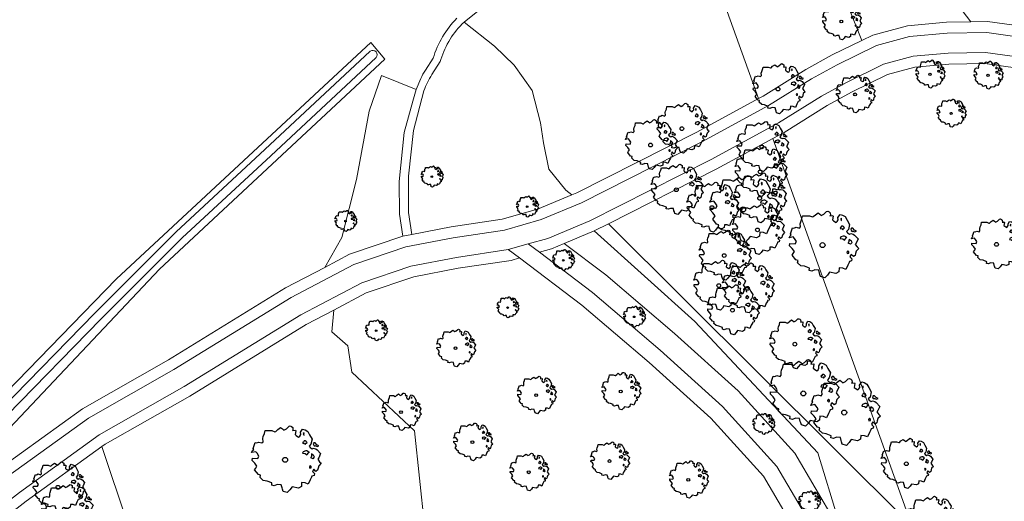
# Model space of a CAD drawing. Header units: metres. Extents: x 152391 to 157968, y 462336 to 467280.
# Tile 638 of 656: x 156572 to 156661, y 464766 to 464810. Entities that reach past the tile are written whole.
import ezdxf

# ---------------------------------------------------------------- set-up
doc = ezdxf.new("R2010")
doc.units = ezdxf.units.M
doc.header["$LTSCALE"] = 0.75
doc.layers.get('0').update_dxf_attribs({"lineweight": 25})
for name, color, linetype, lineweight in [('B-GV-GR-BOOM-S', 252, 'Continuous', 25), ('B-WE-GR-BEPLANTING_CULTUUR_BOSPLANTSOEN-GV', 251, 'Continuous', 18), ('B-WE-GR-BOS_LOOF-GV', 251, 'Continuous', 13), ('B-WE-OG-TERREIN_CULTUURSCHEIDING-GV', 251, 'Continuous', 18), ('B-WE-OG-WATER-GV', 251, 'Continuous', 18), ('B-WE-OG-WATER_SLOOT-GV', 251, 'Continuous', 18), ('B-WE-VH-VERHARDING_FUNDERING_ZAND-GV', 251, 'Continuous', 18), ('B-WE-VH-VERHARDING_HALFVERHARDING_GRIND-GV', 251, 'Continuous', 18)]:
    doc.layers.add(name, color=color, linetype=linetype, lineweight=lineweight)

# ---------------------------------------------------------------- blocks, each defined once
blk = doc.blocks.new('SGR-BOOM_0_10')
at = {"linetype": 'Continuous'}
for p, q in [((-0.205, 0.871), (-0.127, 0.926)), ((-0.127, 0.926), (-0.075, 0.889)), ((0.037, 0.889), (0.115, 0.963)), ((0.115, 0.963), (0.148, 0.973)), ((0.148, 0.973), (0.187, 0.954)), ((0.187, 0.954), (0.22, 0.926)), ((0.22, 0.926), (0.226, 0.862)), ((-0.958, 0.206), (-0.932, 0.27)), ((-0.84, 0.233), (-0.958, 0.206)), ((-0.945, -0.016), (-0.938, 0.049)), ((-0.938, 0.049), (-0.781, 0.039)), ((-0.932, 0.27), (-0.899, 0.298)), ((-0.918, 0.326), (-0.86, 0.492)), ((-0.899, 0.298), (-0.918, 0.326)), ((-0.86, 0.492), (-0.82, 0.483)), ((-0.801, 0.187), (-0.84, 0.233)), ((-0.82, 0.483), (-0.755, 0.511)), ((-0.748, 0.104), (-0.801, 0.187)), ((-0.781, 0.039), (-0.748, 0.104)), ((-0.755, 0.511), (-0.663, 0.483)), ((-0.663, 0.483), (-0.631, 0.52)), ((-0.637, 0.612), (-0.624, 0.668)), ((-0.631, 0.52), (-0.637, 0.612)), ((-0.624, 0.668), (-0.591, 0.751)), ((-0.591, 0.751), (-0.572, 0.843)), ((-0.572, 0.843), (-0.375, 0.843)), ((-0.375, 0.843), (-0.29, 0.806)), ((-0.29, 0.806), (-0.264, 0.815)), ((-0.264, 0.815), (-0.205, 0.871)), ((-0.075, 0.889), (-0.035, 0.852)), ((-0.035, 0.852), (0.037, 0.889)), ((0.226, 0.862), (0.213, 0.843)), ((0.213, 0.843), (0.298, 0.852)), ((0.305, 0.834), (0.285, 0.723)), ((0.285, 0.723), (0.318, 0.695)), ((0.298, 0.852), (0.305, 0.834)), ((0.318, 0.695), (0.39, 0.649)), ((0.39, 0.649), (0.423, 0.677)), ((0.423, 0.677), (0.449, 0.723)), ((0.442, 0.788), (0.501, 0.88)), ((0.449, 0.723), (0.442, 0.788)), ((0.501, 0.88), (0.573, 0.862)), ((0.527, 0.511), (0.501, 0.492)), ((0.501, 0.492), (0.521, 0.464)), ((0.521, 0.233), (0.501, 0.187)), ((0.501, 0.187), (0.58, 0.178)), ((0.547, 0.769), (0.521, 0.751)), ((0.521, 0.751), (0.534, 0.705)), ((0.521, 0.464), (0.553, 0.474)), ((0.593, 0.261), (0.521, 0.233)), ((0.547, 0.547), (0.527, 0.511)), ((0.534, 0.705), (0.54, 0.695)), ((0.54, 0.714), (0.547, 0.769)), ((0.58, 0.547), (0.547, 0.547)), ((0.553, 0.474), (0.58, 0.437)), ((0.573, 0.862), (0.652, 0.815)), ((0.606, 0.529), (0.58, 0.547)), ((0.58, 0.437), (0.606, 0.474)), ((0.58, 0.178), (0.625, 0.141)), ((0.625, 0.261), (0.593, 0.261)), ((0.632, 0.492), (0.606, 0.529)), ((0.606, 0.474), (0.632, 0.492)), ((0.684, 0.224), (0.625, 0.261)), ((0.625, 0.141), (0.678, 0.206)), ((0.652, 0.815), (0.704, 0.714)), ((0.678, 0.206), (0.697, 0.233)), ((0.743, 0.446), (0.691, 0.39)), ((0.691, 0.39), (0.717, 0.353)), ((0.704, 0.714), (0.776, 0.594)), ((0.717, 0.353), (0.776, 0.316)), ((0.756, 0.104), (0.737, 0.058)), ((0.806, 0.027), (0.737, 0.058)), ((0.776, 0.594), (0.743, 0.446)), ((0.763, 0.169), (0.756, 0.132)), ((0.756, 0.132), (0.756, 0.104)), ((0.802, 0.132), (0.763, 0.169)), ((0.776, 0.316), (0.809, 0.335)), ((0.828, 0.113), (0.802, 0.132)), ((0.806, 0.027), (0.848, 0.076)), ((0.828, 0.483), (0.809, 0.455)), ((0.809, 0.455), (0.822, 0.418)), ((0.809, 0.335), (0.881, 0.316)), ((0.822, 0.418), (0.861, 0.39)), ((0.867, 0.483), (0.828, 0.483)), ((0.848, 0.076), (0.828, 0.113)), ((0.861, 0.409), (0.92, 0.381)), ((0.861, 0.39), (0.867, 0.409)), ((0.913, 0.427), (0.867, 0.483)), ((0.881, 0.316), (0.92, 0.289)), ((0.972, 0.4), (0.913, 0.427)), ((0.92, 0.381), (0.972, 0.4)), ((0.92, 0.289), (1.018, 0.178)), ((0.966, 0.058), (0.939, 0.021)), ((0.939, 0.021), (0.992, -0.053)), ((1.018, 0.178), (0.966, 0.058)), ((-0.866, -0.099), (-0.945, -0.016)), ((-0.873, -0.284), (-0.84, -0.238)), ((-0.761, -0.423), (-0.873, -0.284)), ((-0.807, -0.182), (-0.866, -0.099)), ((-0.84, -0.238), (-0.807, -0.182)), ((-0.703, -0.441), (-0.761, -0.423)), ((-0.716, -0.506), (-0.703, -0.441)), ((-0.624, -0.589), (-0.716, -0.506)), ((-0.513, -0.608), (-0.624, -0.589)), ((-0.375, -0.663), (-0.513, -0.608)), ((-0.382, -0.728), (-0.375, -0.663)), ((-0.31, -0.746), (-0.382, -0.728)), ((-0.225, -0.709), (-0.31, -0.746)), ((-0.107, -0.718), (-0.225, -0.709)), ((-0.088, -0.802), (-0.107, -0.718)), ((-0.075, -0.839), (-0.088, -0.802)), ((-0.055, -0.903), (-0.075, -0.839)), ((0.141, -0.857), (0.063, -0.94)), ((0.2, -0.774), (0.141, -0.857)), ((0.383, -0.811), (0.2, -0.774)), ((0.468, -0.765), (0.383, -0.811)), ((0.475, -0.654), (0.468, -0.765)), ((0.58, -0.663), (0.475, -0.654)), ((0.665, -0.7), (0.58, -0.663)), ((0.724, -0.571), (0.665, -0.7)), ((0.724, -0.164), (0.697, -0.201)), ((0.697, -0.201), (0.704, -0.238)), ((0.71, -0.238), (0.75, -0.229)), ((0.75, -0.192), (0.724, -0.164)), ((0.763, -0.497), (0.724, -0.571)), ((0.75, -0.229), (0.75, -0.192)), ((0.769, -0.469), (0.763, -0.497)), ((0.835, -0.45), (0.769, -0.469)), ((0.822, -0.266), (0.782, -0.33)), ((0.782, -0.33), (0.802, -0.358)), ((0.802, -0.358), (0.841, -0.395)), ((0.887, -0.33), (0.822, -0.266)), ((0.841, -0.395), (0.835, -0.45)), ((0.933, -0.293), (0.887, -0.33)), ((0.946, -0.238), (0.933, -0.293)), ((0.966, -0.173), (0.946, -0.238)), ((1.038, -0.099), (0.966, -0.173)), ((0.992, -0.053), (1.038, -0.099)), ((0.063, -0.94), (-0.055, -0.903))]:
    blk.add_line(p, q, dxfattribs=at)
blk.add_circle((0, 0), 0.0711, dxfattribs=at)
blk = doc.blocks.new('SGR-BOOM_21_30')
at = {"linetype": 'Continuous'}
for p, q in [((-1.458, 0.858), (-1.342, 0.908)), ((-1.342, 0.908), (-1.179, 0.858)), ((-1.179, 0.858), (-1.121, 0.924)), ((-1.133, 1.088), (-1.109, 1.187)), ((-1.121, 0.924), (-1.133, 1.088)), ((-1.109, 1.187), (-1.051, 1.335)), ((-1.051, 1.335), (-1.016, 1.499)), ((-1.016, 1.499), (-0.668, 1.499)), ((-0.668, 1.499), (-0.516, 1.433)), ((-0.516, 1.433), (-0.47, 1.45)), ((-0.47, 1.45), (-0.365, 1.548)), ((-0.365, 1.548), (-0.226, 1.647)), ((-0.226, 1.647), (-0.133, 1.581)), ((-0.133, 1.581), (-0.063, 1.515)), ((-0.063, 1.515), (0.065, 1.581)), ((0.065, 1.581), (0.205, 1.712)), ((0.205, 1.712), (0.263, 1.729)), ((0.263, 1.729), (0.333, 1.696)), ((0.333, 1.696), (0.391, 1.647)), ((0.402, 1.532), (0.379, 1.499)), ((0.379, 1.499), (0.53, 1.515)), ((0.391, 1.647), (0.402, 1.532)), ((0.542, 1.483), (0.507, 1.285)), ((0.507, 1.285), (0.565, 1.236)), ((0.53, 1.515), (0.542, 1.483)), ((0.565, 1.236), (0.693, 1.154)), ((0.693, 1.154), (0.751, 1.203)), ((0.751, 1.203), (0.798, 1.285)), ((0.786, 1.4), (0.891, 1.565)), ((0.798, 1.285), (0.786, 1.4)), ((0.891, 1.565), (1.019, 1.532)), ((0.937, 0.908), (0.891, 0.875)), ((0.972, 1.368), (0.926, 1.335)), ((0.926, 1.335), (0.949, 1.253)), ((0.972, 0.973), (0.937, 0.908)), ((0.949, 1.253), (0.961, 1.236)), ((0.961, 1.269), (0.972, 1.368)), ((1.03, 0.973), (0.972, 0.973)), ((1.019, 1.532), (1.158, 1.45)), ((1.077, 0.94), (1.03, 0.973)), ((1.124, 0.875), (1.077, 0.94)), ((1.158, 1.45), (1.251, 1.269)), ((1.251, 1.269), (1.379, 1.055)), ((1.379, 1.055), (1.321, 0.793)), ((-1.703, 0.365), (-1.656, 0.48)), ((-1.493, 0.415), (-1.703, 0.365)), ((-1.679, -0.029), (-1.668, 0.086)), ((-1.668, 0.086), (-1.389, 0.07)), ((-1.656, 0.48), (-1.598, 0.53)), ((-1.633, 0.579), (-1.528, 0.875)), ((-1.598, 0.53), (-1.633, 0.579)), ((-1.528, 0.875), (-1.458, 0.858)), ((-1.423, 0.333), (-1.493, 0.415)), ((-1.33, 0.185), (-1.423, 0.333)), ((-1.389, 0.07), (-1.33, 0.185)), ((0.891, 0.875), (0.926, 0.825)), ((0.926, 0.415), (0.891, 0.333)), ((0.891, 0.333), (1.03, 0.316)), ((0.926, 0.825), (0.984, 0.842)), ((1.054, 0.464), (0.926, 0.415)), ((0.984, 0.842), (1.03, 0.776)), ((1.03, 0.776), (1.077, 0.842)), ((1.03, 0.316), (1.112, 0.251)), ((1.112, 0.464), (1.054, 0.464)), ((1.077, 0.842), (1.124, 0.875)), ((1.217, 0.398), (1.112, 0.464)), ((1.112, 0.251), (1.205, 0.365)), ((1.205, 0.365), (1.24, 0.415)), ((1.321, 0.793), (1.228, 0.694)), ((1.228, 0.694), (1.275, 0.628)), ((1.275, 0.628), (1.379, 0.563)), ((1.344, 0.185), (1.31, 0.103)), ((1.434, 0.049), (1.31, 0.103)), ((1.356, 0.3), (1.344, 0.234)), ((1.344, 0.234), (1.344, 0.185)), ((1.426, 0.234), (1.356, 0.3)), ((1.379, 0.563), (1.438, 0.595)), ((1.472, 0.201), (1.426, 0.234)), ((1.434, 0.049), (1.507, 0.136)), ((1.472, 0.858), (1.438, 0.809)), ((1.438, 0.809), (1.461, 0.743)), ((1.438, 0.595), (1.565, 0.563)), ((1.461, 0.743), (1.531, 0.694)), ((1.542, 0.858), (1.472, 0.858)), ((1.507, 0.136), (1.472, 0.201)), ((1.531, 0.727), (1.635, 0.678)), ((1.531, 0.694), (1.542, 0.727)), ((1.624, 0.76), (1.542, 0.858)), ((1.565, 0.563), (1.635, 0.513)), ((1.728, 0.71), (1.624, 0.76)), ((1.635, 0.678), (1.728, 0.71)), ((1.635, 0.513), (1.81, 0.316)), ((1.717, 0.103), (1.67, 0.037)), ((1.67, 0.037), (1.763, -0.094)), ((1.81, 0.316), (1.717, 0.103)), ((-1.54, -0.177), (-1.679, -0.029)), ((-1.551, -0.505), (-1.493, -0.423)), ((-1.354, -0.752), (-1.551, -0.505)), ((-1.435, -0.324), (-1.54, -0.177)), ((-1.493, -0.423), (-1.435, -0.324)), ((-1.249, -0.784), (-1.354, -0.752)), ((-1.272, -0.899), (-1.249, -0.784)), ((1.286, -0.292), (1.24, -0.357)), ((1.24, -0.357), (1.251, -0.423)), ((1.263, -0.423), (1.333, -0.407)), ((1.333, -0.341), (1.286, -0.292)), ((1.356, -0.883), (1.286, -1.014)), ((1.333, -0.407), (1.333, -0.341)), ((1.368, -0.834), (1.356, -0.883)), ((1.484, -0.801), (1.368, -0.834)), ((1.461, -0.472), (1.391, -0.587)), ((1.391, -0.587), (1.426, -0.637)), ((1.426, -0.637), (1.496, -0.702)), ((1.577, -0.587), (1.461, -0.472)), ((1.496, -0.702), (1.484, -0.801)), ((1.658, -0.522), (1.577, -0.587)), ((1.682, -0.423), (1.658, -0.522)), ((1.717, -0.308), (1.682, -0.423)), ((1.845, -0.177), (1.717, -0.308)), ((1.763, -0.094), (1.845, -0.177)), ((-1.109, -1.047), (-1.272, -0.899)), ((-0.912, -1.08), (-1.109, -1.047)), ((-0.668, -1.179), (-0.912, -1.08)), ((-0.679, -1.294), (-0.668, -1.179)), ((-0.551, -1.326), (-0.679, -1.294)), ((-0.4, -1.261), (-0.551, -1.326)), ((-0.191, -1.277), (-0.4, -1.261)), ((-0.156, -1.425), (-0.191, -1.277)), ((-0.133, -1.491), (-0.156, -1.425)), ((-0.098, -1.606), (-0.133, -1.491)), ((0.112, -1.671), (-0.098, -1.606)), ((0.251, -1.524), (0.112, -1.671)), ((0.356, -1.376), (0.251, -1.524)), ((0.682, -1.441), (0.356, -1.376)), ((0.833, -1.359), (0.682, -1.441)), ((0.844, -1.162), (0.833, -1.359)), ((1.03, -1.179), (0.844, -1.162)), ((1.182, -1.244), (1.03, -1.179)), ((1.286, -1.014), (1.182, -1.244))]:
    blk.add_line(p, q, dxfattribs=at)
blk.add_circle((0, 0), 0.126, dxfattribs=at)
blk = doc.blocks.new('SGR-BOOM_31_50')
at = {"linetype": 'Continuous'}
for p, q in [((-1.402, 1.78), (-1.355, 1.999)), ((-1.355, 1.999), (-0.89, 1.999)), ((-0.89, 1.999), (-0.688, 1.911)), ((-0.688, 1.911), (-0.626, 1.933)), ((-0.626, 1.933), (-0.487, 2.064)), ((-0.487, 2.064), (-0.301, 2.196)), ((-0.301, 2.196), (-0.177, 2.108)), ((-0.177, 2.108), (-0.084, 2.02)), ((-0.084, 2.02), (0.087, 2.108)), ((0.087, 2.108), (0.273, 2.283)), ((0.273, 2.283), (0.351, 2.305)), ((0.351, 2.305), (0.444, 2.261)), ((0.444, 2.261), (0.521, 2.196)), ((0.537, 2.042), (0.506, 1.999)), ((0.506, 1.999), (0.707, 2.02)), ((0.521, 2.196), (0.537, 2.042)), ((0.723, 1.977), (0.676, 1.714)), ((0.707, 2.02), (0.723, 1.977)), ((1.048, 1.867), (1.188, 2.086)), ((1.064, 1.714), (1.048, 1.867)), ((1.188, 2.086), (1.358, 2.042)), ((1.296, 1.823), (1.234, 1.78)), ((1.281, 1.692), (1.296, 1.823)), ((1.358, 2.042), (1.545, 1.933)), ((1.545, 1.933), (1.669, 1.692)), ((-2.177, 0.772), (-2.038, 1.166)), ((-2.038, 1.166), (-1.944, 1.144)), ((-1.944, 1.144), (-1.789, 1.21)), ((-1.789, 1.21), (-1.572, 1.144)), ((-1.572, 1.144), (-1.495, 1.232)), ((-1.51, 1.451), (-1.479, 1.582)), ((-1.495, 1.232), (-1.51, 1.451)), ((-1.479, 1.582), (-1.402, 1.78)), ((0.676, 1.714), (0.754, 1.648)), ((0.754, 1.648), (0.924, 1.539)), ((0.924, 1.539), (1.002, 1.604)), ((1.002, 1.604), (1.064, 1.714)), ((1.25, 1.21), (1.188, 1.166)), ((1.188, 1.166), (1.234, 1.101)), ((1.234, 1.78), (1.265, 1.67)), ((1.234, 1.101), (1.312, 1.122)), ((1.296, 1.298), (1.25, 1.21)), ((1.265, 1.67), (1.281, 1.648)), ((1.374, 1.298), (1.296, 1.298)), ((1.312, 1.122), (1.374, 1.035)), ((1.436, 1.254), (1.374, 1.298)), ((1.374, 1.035), (1.436, 1.122)), ((1.498, 1.166), (1.436, 1.254)), ((1.436, 1.122), (1.498, 1.166)), ((1.762, 1.057), (1.638, 0.925)), ((1.638, 0.925), (1.7, 0.838)), ((1.669, 1.692), (1.839, 1.407)), ((1.839, 1.407), (1.762, 1.057)), ((1.963, 1.144), (1.917, 1.079)), ((1.917, 1.079), (1.948, 0.991)), ((1.948, 0.991), (2.041, 0.925)), ((2.056, 1.144), (1.963, 1.144)), ((2.041, 0.969), (2.18, 0.903)), ((2.041, 0.925), (2.056, 0.969)), ((2.165, 1.013), (2.056, 1.144)), ((2.304, 0.947), (2.165, 1.013)), ((2.18, 0.903), (2.304, 0.947)), ((-2.27, 0.487), (-2.208, 0.641)), ((-1.991, 0.553), (-2.27, 0.487)), ((-2.239, -0.038), (-2.224, 0.115)), ((-2.224, 0.115), (-1.851, 0.093)), ((-2.208, 0.641), (-2.131, 0.706)), ((-2.131, 0.706), (-2.177, 0.772)), ((-1.898, 0.444), (-1.991, 0.553)), ((-1.774, 0.246), (-1.898, 0.444)), ((-1.851, 0.093), (-1.774, 0.246)), ((1.234, 0.553), (1.188, 0.444)), ((1.188, 0.444), (1.374, 0.422)), ((1.405, 0.619), (1.234, 0.553)), ((1.374, 0.422), (1.483, 0.334)), ((1.483, 0.619), (1.405, 0.619)), ((1.622, 0.531), (1.483, 0.619)), ((1.483, 0.334), (1.607, 0.487)), ((1.607, 0.487), (1.653, 0.553)), ((1.7, 0.838), (1.839, 0.75)), ((1.793, 0.246), (1.746, 0.137)), ((1.911, 0.065), (1.746, 0.137)), ((1.808, 0.4), (1.793, 0.312)), ((1.793, 0.312), (1.793, 0.246)), ((1.901, 0.312), (1.808, 0.4)), ((1.839, 0.75), (1.917, 0.794)), ((1.963, 0.268), (1.901, 0.312)), ((1.911, 0.065), (2.01, 0.181)), ((1.917, 0.794), (2.087, 0.75)), ((2.01, 0.181), (1.963, 0.268)), ((2.087, 0.75), (2.18, 0.684)), ((2.18, 0.684), (2.413, 0.422)), ((2.289, 0.137), (2.227, 0.049)), ((2.227, 0.049), (2.351, -0.126)), ((2.413, 0.422), (2.289, 0.137)), ((-2.053, -0.235), (-2.239, -0.038)), ((-2.069, -0.673), (-1.991, -0.564)), ((-1.805, -1.002), (-2.069, -0.673)), ((-1.913, -0.433), (-2.053, -0.235)), ((-1.991, -0.564), (-1.913, -0.433)), ((1.715, -0.389), (1.653, -0.476)), ((1.653, -0.476), (1.669, -0.564)), ((1.684, -0.564), (1.777, -0.542)), ((1.777, -0.454), (1.715, -0.389)), ((1.777, -0.542), (1.777, -0.454)), ((1.948, -0.63), (1.855, -0.783)), ((1.855, -0.783), (1.901, -0.849)), ((1.901, -0.849), (1.994, -0.936)), ((2.103, -0.783), (1.948, -0.63)), ((2.211, -0.695), (2.103, -0.783)), ((2.242, -0.564), (2.211, -0.695)), ((2.289, -0.411), (2.242, -0.564)), ((2.459, -0.235), (2.289, -0.411)), ((2.351, -0.126), (2.459, -0.235)), ((-1.665, -1.046), (-1.805, -1.002)), ((-1.696, -1.199), (-1.665, -1.046)), ((-1.479, -1.396), (-1.696, -1.199)), ((-1.216, -1.44), (-1.479, -1.396)), ((-0.89, -1.571), (-1.216, -1.44)), ((-0.906, -1.725), (-0.89, -1.571)), ((-0.735, -1.769), (-0.906, -1.725)), ((-0.533, -1.681), (-0.735, -1.769)), ((-0.254, -1.703), (-0.533, -1.681)), ((-0.208, -1.9), (-0.254, -1.703)), ((1.126, -1.55), (1.11, -1.812)), ((1.374, -1.571), (1.126, -1.55)), ((1.576, -1.659), (1.374, -1.571)), ((1.715, -1.352), (1.576, -1.659)), ((1.808, -1.177), (1.715, -1.352)), ((1.824, -1.112), (1.808, -1.177)), ((1.979, -1.068), (1.824, -1.112)), ((1.994, -0.936), (1.979, -1.068)), ((-0.177, -1.988), (-0.208, -1.9)), ((-0.13, -2.141), (-0.177, -1.988)), ((0.149, -2.229), (-0.13, -2.141)), ((0.335, -2.031), (0.149, -2.229)), ((0.475, -1.834), (0.335, -2.031)), ((0.909, -1.922), (0.475, -1.834)), ((1.11, -1.812), (0.909, -1.922))]:
    blk.add_line(p, q, dxfattribs=at)
blk.add_circle((0, 0), 0.169, dxfattribs=at)
blk = doc.blocks.new('SGR-BOOM_50_100')
at = {"linetype": 'Continuous'}
for p, q in [((-0.835, 2.577), (-0.649, 2.752)), ((-0.649, 2.752), (-0.401, 2.928)), ((-0.401, 2.928), (-0.236, 2.811)), ((-0.236, 2.811), (-0.112, 2.694)), ((-0.112, 2.694), (0.116, 2.811)), ((0.116, 2.811), (0.364, 3.044)), ((0.364, 3.044), (0.467, 3.074)), ((0.467, 3.074), (0.591, 3.015)), ((0.591, 3.015), (0.695, 2.928)), ((0.715, 2.723), (0.674, 2.665)), ((0.674, 2.665), (0.943, 2.694)), ((0.695, 2.928), (0.715, 2.723)), ((0.943, 2.694), (0.964, 2.636)), ((1.398, 2.49), (1.584, 2.782)), ((1.584, 2.782), (1.811, 2.723)), ((1.811, 2.723), (2.059, 2.577)), ((-2.014, 1.935), (-1.972, 2.11)), ((-1.993, 1.643), (-2.014, 1.935)), ((-1.972, 2.11), (-1.869, 2.373)), ((-1.869, 2.373), (-1.807, 2.665)), ((-1.807, 2.665), (-1.187, 2.665)), ((-1.187, 2.665), (-0.918, 2.548)), ((-0.918, 2.548), (-0.835, 2.577)), ((0.964, 2.636), (0.902, 2.285)), ((0.902, 2.285), (1.005, 2.198)), ((1.005, 2.198), (1.232, 2.052)), ((1.232, 2.052), (1.336, 2.139)), ((1.336, 2.139), (1.418, 2.285)), ((1.418, 2.285), (1.398, 2.49)), ((1.729, 2.431), (1.646, 2.373)), ((1.646, 2.373), (1.687, 2.227)), ((1.687, 2.227), (1.708, 2.198)), ((1.708, 2.256), (1.729, 2.431)), ((2.059, 2.577), (2.225, 2.256)), ((2.225, 2.256), (2.452, 1.876)), ((2.452, 1.876), (2.349, 1.409)), ((-2.944, 0.854), (-2.841, 0.942)), ((-2.903, 1.029), (-2.717, 1.555)), ((-2.841, 0.942), (-2.903, 1.029)), ((-2.717, 1.555), (-2.593, 1.526)), ((-2.593, 1.526), (-2.386, 1.613)), ((-2.386, 1.613), (-2.096, 1.526)), ((-2.096, 1.526), (-1.993, 1.643)), ((1.667, 1.613), (1.584, 1.555)), ((1.584, 1.555), (1.646, 1.467)), ((1.646, 1.467), (1.749, 1.497)), ((1.729, 1.73), (1.667, 1.613)), ((1.832, 1.73), (1.729, 1.73)), ((1.749, 1.497), (1.832, 1.38)), ((1.915, 1.672), (1.832, 1.73)), ((1.832, 1.38), (1.915, 1.497)), ((1.997, 1.555), (1.915, 1.672)), ((1.915, 1.497), (1.997, 1.555)), ((2.349, 1.409), (2.183, 1.234)), ((2.183, 1.234), (2.266, 1.117)), ((2.266, 1.117), (2.452, 1)), ((2.452, 1), (2.556, 1.059)), ((2.618, 1.526), (2.556, 1.438)), ((2.556, 1.438), (2.597, 1.321)), ((2.556, 1.059), (2.783, 1)), ((2.597, 1.321), (2.721, 1.234)), ((2.742, 1.526), (2.618, 1.526)), ((2.721, 1.292), (2.907, 1.205)), ((2.721, 1.234), (2.742, 1.292)), ((2.886, 1.351), (2.742, 1.526)), ((2.783, 1), (2.907, 0.913)), ((3.072, 1.263), (2.886, 1.351)), ((2.907, 1.205), (3.072, 1.263)), ((2.907, 0.913), (3.217, 0.562)), ((-3.027, 0.65), (-2.944, 0.854)), ((-2.655, 0.737), (-3.027, 0.65)), ((-2.985, -0.051), (-2.965, 0.153)), ((-2.965, 0.153), (-2.469, 0.124)), ((-2.531, 0.591), (-2.655, 0.737)), ((-2.365, 0.329), (-2.531, 0.591)), ((-2.469, 0.124), (-2.365, 0.329)), ((1.646, 0.737), (1.584, 0.591)), ((1.584, 0.591), (1.832, 0.562)), ((1.873, 0.825), (1.646, 0.737)), ((1.832, 0.562), (1.977, 0.445)), ((1.977, 0.825), (1.873, 0.825)), ((2.163, 0.708), (1.977, 0.825)), ((1.977, 0.445), (2.142, 0.65)), ((2.142, 0.65), (2.204, 0.737)), ((2.39, 0.329), (2.328, 0.183)), ((2.549, 0.087), (2.328, 0.183)), ((2.411, 0.533), (2.39, 0.416)), ((2.39, 0.416), (2.39, 0.329)), ((2.535, 0.416), (2.411, 0.533)), ((2.618, 0.358), (2.535, 0.416)), ((2.549, 0.087), (2.68, 0.241)), ((2.68, 0.241), (2.618, 0.358)), ((3.052, 0.183), (2.969, 0.066)), ((2.969, 0.066), (3.135, -0.168)), ((3.217, 0.562), (3.052, 0.183)), ((-2.737, -0.314), (-2.985, -0.051)), ((-2.758, -0.898), (-2.655, -0.752)), ((-2.551, -0.577), (-2.737, -0.314)), ((-2.655, -0.752), (-2.551, -0.577)), ((2.287, -0.518), (2.204, -0.635)), ((2.204, -0.635), (2.225, -0.752)), ((2.245, -0.752), (2.37, -0.723)), ((2.37, -0.606), (2.287, -0.518)), ((2.37, -0.723), (2.37, -0.606)), ((2.597, -0.84), (2.473, -1.044)), ((2.804, -1.044), (2.597, -0.84)), ((2.99, -0.752), (2.948, -0.927)), ((3.052, -0.548), (2.99, -0.752)), ((3.279, -0.314), (3.052, -0.548)), ((3.135, -0.168), (3.279, -0.314)), ((-2.407, -1.336), (-2.758, -0.898)), ((-2.22, -1.394), (-2.407, -1.336)), ((-2.262, -1.599), (-2.22, -1.394)), ((-1.972, -1.862), (-2.262, -1.599)), ((2.411, -1.57), (2.287, -1.803)), ((2.432, -1.482), (2.411, -1.57)), ((2.638, -1.424), (2.432, -1.482)), ((2.473, -1.044), (2.535, -1.132)), ((2.535, -1.132), (2.659, -1.248)), ((2.659, -1.248), (2.638, -1.424)), ((2.948, -0.927), (2.804, -1.044)), ((-1.621, -1.92), (-1.972, -1.862)), ((-1.187, -2.095), (-1.621, -1.92)), ((-1.207, -2.3), (-1.187, -2.095)), ((-0.98, -2.358), (-1.207, -2.3)), ((-0.711, -2.241), (-0.98, -2.358)), ((-0.339, -2.271), (-0.711, -2.241)), ((-0.277, -2.533), (-0.339, -2.271)), ((-0.236, -2.65), (-0.277, -2.533)), ((-0.174, -2.855), (-0.236, -2.65)), ((0.633, -2.446), (0.447, -2.709)), ((1.212, -2.563), (0.633, -2.446)), ((1.48, -2.417), (1.212, -2.563)), ((1.501, -2.066), (1.48, -2.417)), ((1.832, -2.095), (1.501, -2.066)), ((2.101, -2.212), (1.832, -2.095)), ((2.287, -1.803), (2.101, -2.212)), ((0.199, -2.971), (-0.174, -2.855)), ((0.447, -2.709), (0.199, -2.971))]:
    blk.add_line(p, q, dxfattribs=at)
blk.add_circle((0, 0), 0.225, dxfattribs=at)
blk = doc.blocks.new('SGR-BOOM_0_20')
at = {"linetype": 'Continuous'}
for p, q in [((-0.832, 0.89), (-0.788, 1.001)), ((-0.788, 1.001), (-0.762, 1.124)), ((-0.762, 1.124), (-0.501, 1.124)), ((-0.501, 1.124), (-0.387, 1.075)), ((-0.387, 1.075), (-0.352, 1.087)), ((-0.352, 1.087), (-0.274, 1.161)), ((-0.274, 1.161), (-0.169, 1.235)), ((-0.169, 1.235), (-0.099, 1.186)), ((-0.099, 1.186), (-0.047, 1.137)), ((-0.047, 1.137), (0.049, 1.186)), ((0.049, 1.186), (0.154, 1.284)), ((0.154, 1.284), (0.197, 1.297)), ((0.197, 1.297), (0.25, 1.272)), ((0.25, 1.272), (0.293, 1.235)), ((0.302, 1.149), (0.284, 1.124)), ((0.284, 1.124), (0.398, 1.137)), ((0.293, 1.235), (0.302, 1.149)), ((0.407, 1.112), (0.38, 0.964)), ((0.38, 0.964), (0.424, 0.927)), ((0.398, 1.137), (0.407, 1.112)), ((0.424, 0.927), (0.52, 0.865)), ((0.52, 0.865), (0.564, 0.902)), ((0.564, 0.902), (0.598, 0.964)), ((0.59, 1.05), (0.668, 1.173)), ((0.598, 0.964), (0.59, 1.05)), ((0.668, 1.173), (0.764, 1.149)), ((0.729, 1.026), (0.694, 1.001)), ((0.694, 1.001), (0.712, 0.939)), ((0.712, 0.939), (0.721, 0.927)), ((0.721, 0.952), (0.729, 1.026)), ((0.764, 1.149), (0.869, 1.087)), ((0.869, 1.087), (0.939, 0.952)), ((0.939, 0.952), (1.035, 0.792)), ((-1.277, 0.274), (-1.242, 0.36)), ((-1.12, 0.311), (-1.277, 0.274)), ((-1.259, -0.022), (-1.251, 0.065)), ((-1.251, 0.065), (-1.041, 0.052)), ((-1.242, 0.36), (-1.198, 0.397)), ((-1.225, 0.434), (-1.146, 0.656)), ((-1.198, 0.397), (-1.225, 0.434)), ((-1.146, 0.656), (-1.094, 0.644)), ((-1.068, 0.249), (-1.12, 0.311)), ((-1.094, 0.644), (-1.007, 0.681)), ((-0.998, 0.139), (-1.068, 0.249)), ((-1.041, 0.052), (-0.998, 0.139)), ((-1.007, 0.681), (-0.884, 0.644)), ((-0.884, 0.644), (-0.841, 0.693)), ((-0.85, 0.816), (-0.832, 0.89)), ((-0.841, 0.693), (-0.85, 0.816)), ((0.703, 0.681), (0.668, 0.656)), ((0.668, 0.656), (0.694, 0.619)), ((0.694, 0.311), (0.668, 0.249)), ((0.668, 0.249), (0.773, 0.237)), ((0.694, 0.619), (0.738, 0.631)), ((0.79, 0.348), (0.694, 0.311)), ((0.729, 0.73), (0.703, 0.681)), ((0.773, 0.73), (0.729, 0.73)), ((0.738, 0.631), (0.773, 0.582)), ((0.808, 0.705), (0.773, 0.73)), ((0.773, 0.582), (0.808, 0.631)), ((0.773, 0.237), (0.834, 0.188)), ((0.834, 0.348), (0.79, 0.348)), ((0.843, 0.656), (0.808, 0.705)), ((0.808, 0.631), (0.843, 0.656)), ((0.912, 0.299), (0.834, 0.348)), ((0.834, 0.188), (0.904, 0.274)), ((0.904, 0.274), (0.93, 0.311)), ((0.991, 0.594), (0.921, 0.521)), ((0.921, 0.521), (0.956, 0.471)), ((0.956, 0.471), (1.035, 0.422)), ((1.008, 0.139), (0.982, 0.077)), ((1.075, 0.037), (0.982, 0.077)), ((1.035, 0.792), (0.991, 0.594)), ((1.017, 0.225), (1.008, 0.176)), ((1.008, 0.176), (1.008, 0.139)), ((1.069, 0.176), (1.017, 0.225)), ((1.035, 0.422), (1.078, 0.447)), ((1.104, 0.151), (1.069, 0.176)), ((1.075, 0.037), (1.13, 0.102)), ((1.104, 0.644), (1.078, 0.607)), ((1.078, 0.607), (1.096, 0.557)), ((1.078, 0.447), (1.174, 0.422)), ((1.096, 0.557), (1.148, 0.521)), ((1.157, 0.644), (1.104, 0.644)), ((1.13, 0.102), (1.104, 0.151)), ((1.148, 0.545), (1.226, 0.508)), ((1.148, 0.521), (1.157, 0.545)), ((1.218, 0.57), (1.157, 0.644)), ((1.174, 0.422), (1.226, 0.385)), ((1.296, 0.533), (1.218, 0.57)), ((1.226, 0.508), (1.296, 0.533)), ((1.226, 0.385), (1.357, 0.237)), ((1.287, 0.077), (1.253, 0.028)), ((1.253, 0.028), (1.322, -0.071)), ((1.357, 0.237), (1.287, 0.077)), ((-1.155, -0.132), (-1.259, -0.022)), ((-1.164, -0.379), (-1.12, -0.317)), ((-1.015, -0.564), (-1.164, -0.379)), ((-1.076, -0.243), (-1.155, -0.132)), ((-1.12, -0.317), (-1.076, -0.243)), ((-0.937, -0.588), (-1.015, -0.564)), ((-0.954, -0.675), (-0.937, -0.588)), ((-0.832, -0.785), (-0.954, -0.675)), ((-0.684, -0.81), (-0.832, -0.785)), ((-0.501, -0.884), (-0.684, -0.81)), ((-0.509, -0.97), (-0.501, -0.884)), ((0.633, -0.872), (0.625, -1.019)), ((0.773, -0.884), (0.633, -0.872)), ((0.886, -0.933), (0.773, -0.884)), ((0.965, -0.761), (0.886, -0.933)), ((0.965, -0.219), (0.93, -0.268)), ((0.93, -0.268), (0.939, -0.317)), ((0.947, -0.317), (1, -0.305)), ((1, -0.256), (0.965, -0.219)), ((1.017, -0.662), (0.965, -0.761)), ((1, -0.305), (1, -0.256)), ((1.026, -0.625), (1.017, -0.662)), ((1.113, -0.601), (1.026, -0.625)), ((1.096, -0.354), (1.043, -0.44)), ((1.043, -0.44), (1.069, -0.477)), ((1.069, -0.477), (1.122, -0.527)), ((1.183, -0.44), (1.096, -0.354)), ((1.122, -0.527), (1.113, -0.601)), ((1.244, -0.391), (1.183, -0.44)), ((1.261, -0.317), (1.244, -0.391)), ((1.287, -0.231), (1.261, -0.317)), ((1.383, -0.132), (1.287, -0.231)), ((1.322, -0.071), (1.383, -0.132)), ((-0.413, -0.995), (-0.509, -0.97)), ((-0.3, -0.946), (-0.413, -0.995)), ((-0.143, -0.958), (-0.3, -0.946)), ((-0.117, -1.069), (-0.143, -0.958)), ((-0.099, -1.118), (-0.117, -1.069)), ((-0.073, -1.204), (-0.099, -1.118)), ((0.084, -1.254), (-0.073, -1.204)), ((0.188, -1.143), (0.084, -1.254)), ((0.267, -1.032), (0.188, -1.143)), ((0.511, -1.081), (0.267, -1.032)), ((0.625, -1.019), (0.511, -1.081))]:
    blk.add_line(p, q, dxfattribs=at)
blk.add_circle((0, 0), 0.0948, dxfattribs=at)

msp = doc.modelspace()

# ---------------------------------------------------------------- linework, layer by layer
at = {"layer": 'B-WE-GR-BEPLANTING_CULTUUR_BOSPLANTSOEN-GV'}
for points in [[(156632.763, 464819.056), (156633.431, 464817.195), (156634.889, 464813.135), (156638.662, 464802.632), (156639.07, 464802.853), (156642.958, 464805.267), (156645.329, 464806.576), (156648.026, 464807.898), (156645.384, 464814.505), (156643.487, 464819.249), (156637.899, 464819.21), (156633.118, 464819.03)], [(156652.335, 464764.162), (156652.558, 464763.94), (156652.461, 464764.21), (156639.961, 464799.013), (156634.833, 464796.23), (156625.056, 464791.296)]]:
    msp.add_lwpolyline(points, close=True, dxfattribs=at)
for points in [[(156621.067, 464816.247), (156618.974, 464815.165), (156611.973, 464809.56), (156614.745, 464807.359), (156616.515, 464805.64), (156618.138, 464803.36), (156618.9, 464800.435), (156619.186, 464798.626), (156619.662, 464796.246), (156621.188, 464794.342), (156621.733, 464793.913), (156622.183, 464794.103), (156633.07, 464799.597), (156638.662, 464802.632), (156634.889, 464813.135), (156633.431, 464817.195), (156632.763, 464819.056)], [(156663.632, 464805.181), (156659.17, 464805.809), (156655.912, 464805.752), (156652.837, 464805.468), (156650.349, 464804.806), (156647.085, 464803.204), (156644.879, 464801.987), (156640.98, 464799.566), (156639.961, 464799.013), (156652.461, 464764.21), (156652.558, 464763.94), (156652.64, 464764.279), (156652.795, 464764.913), (156653.358, 464765.292), (156653.939, 464764.995), (156654.006, 464764.801), (156654.756, 464762.616), (156655.085, 464762.017), (156657.509, 464762.099), (156657.573, 464762.09), (156659.812, 464761.975), (156661.958, 464761.15)], [(156608.387, 464763.962), (156607.473, 464772.555), (156601.806, 464777.857), (156601.44, 464780.234), (156599.977, 464781.514), (156600.156, 464783.478), (156597.674, 464782.174), (156587.107, 464775.684), (156579.443, 464771.328), (156579.14, 464771.11), (156579.651, 464769.593), (156598.15, 464714.582)]]:
    msp.add_lwpolyline(points, dxfattribs=at)
at = {"layer": 'B-WE-GR-BOS_LOOF-GV'}
for points in [[(156609.168, 464806.278, -0.121739), (156611.321, 464809.9)], [(156608.05, 464804.452, -0.025452), (156608.465, 464805.186)]]:
    msp.add_lwpolyline(points, format="xyb", dxfattribs=at)
msp.add_lwpolyline([(156604.8, 464806.21), (156584.36, 464787.18), (156567.21, 464769.025), (156566.61, 464768.39), (156564.96, 464770.39), (156568.451, 464773.971), (156580.46, 464786.29), (156603.52, 464807.7)], close=True, dxfattribs=at)
for points in [[(156608.465, 464805.186), (156609.168, 464806.278)], [(156554.428, 464786.017), (156566.357, 464766.4), (156570.007, 464769.214), (156577.388, 464774.53), (156585.173, 464778.956), (156595.794, 464785.479), (156599.34, 464787.342), (156600.881, 464790.058), (156602.216, 464795.294), (156603.36, 464801.482), (156604.504, 464804.719), (156607.628, 464803.451), (156608.05, 464804.452)]]:
    msp.add_lwpolyline(points, dxfattribs=at)
at = {"layer": 'B-WE-OG-TERREIN_CULTUURSCHEIDING-GV'}
for points in [[(156657.908, 464809.588), (156659.404, 464809.614), (156664.457, 464808.902), (156667.735, 464807.901), (156668.152, 464807.714), (156674.507, 464812.568), (156656.296, 464836.409), (156644.376, 464827.303)], [(156607.338, 464802.403), (156607.628, 464803.451), (156604.504, 464804.719), (156603.36, 464801.482), (156602.216, 464795.294), (156600.881, 464790.058), (156599.34, 464787.342), (156601.591, 464788.524), (156606.432, 464790.17), (156606.115, 464792.175), (156606.091, 464795.121), (156606.558, 464799.559)], [(156650.593, 464763.495), (156652.335, 464764.162), (156625.056, 464791.296), (156623.779, 464790.651), (156623.757, 464790.642), (156632.884, 464782.426), (156644.035, 464770.542), (156645.863, 464764.508), (156645.64, 464764.229), (156646.899, 464762.082)], [(156621.058, 464789.505), (156624.818, 464786.67), (156631.054, 464781.352), (156636.812, 464776.172), (156641.953, 464770.514), (156645.64, 464764.229), (156645.863, 464764.508), (156644.035, 464770.542), (156632.884, 464782.426), (156623.757, 464790.642)]]:
    msp.add_lwpolyline(points, close=True, dxfattribs=at)
for points in [[(156645.384, 464814.505), (156648.026, 464807.898), (156649.011, 464808.382), (156652.168, 464809.222), (156655.704, 464809.549), (156657.908, 464809.588), (156644.376, 464827.303)], [(156664.457, 464808.902), (156659.404, 464809.614), (156657.908, 464809.588), (156655.704, 464809.549), (156652.168, 464809.222), (156649.011, 464808.382), (156648.026, 464807.898), (156645.329, 464806.576), (156642.958, 464805.267), (156639.07, 464802.853), (156638.662, 464802.632), (156633.07, 464799.597), (156622.183, 464794.103), (156621.733, 464793.913), (156618.642, 464792.611), (156615.427, 464791.701), (156610.811, 464791.01), (156607.232, 464790.323), (156606.432, 464790.17), (156601.591, 464788.524), (156599.34, 464787.342), (156595.794, 464785.479), (156585.173, 464778.956), (156577.388, 464774.53), (156570.007, 464769.214)], [(156608.332, 464803.343), (156607.394, 464799.734), (156606.927, 464795.595), (156606.927, 464792.297), (156607.232, 464790.323), (156610.811, 464791.01), (156615.427, 464791.701), (156618.642, 464792.611), (156621.733, 464793.913), (156621.188, 464794.342), (156619.662, 464796.246), (156619.186, 464798.626), (156618.9, 464800.435), (156618.138, 464803.36), (156616.515, 464805.64), (156614.745, 464807.359), (156611.973, 464809.56)], [(156570.604, 464768.412), (156577.929, 464773.688), (156585.682, 464778.095), (156596.289, 464784.609), (156601.987, 464787.603), (156606.689, 464789.201), (156610.98, 464790.024), (156615.638, 464790.722), (156618.973, 464791.665), (156622.603, 464793.194), (156633.534, 464798.711), (156639.572, 464801.988), (156643.463, 464804.404), (156645.791, 464805.688), (156649.363, 464807.441), (156652.344, 464808.234), (156655.759, 464808.55), (156659.342, 464808.613), (156664.24, 464807.923)], [(156663.849, 464806.16), (156659.232, 464806.811), (156655.858, 464806.752), (156652.661, 464806.456), (156649.997, 464805.747), (156646.623, 464804.091), (156644.373, 464802.85), (156640.477, 464800.431), (156634.369, 464797.116), (156623.359, 464791.56), (156619.57, 464789.963), (156617.794, 464789.461), (156618.795, 464788.705), (156619.902, 464789.018), (156621.058, 464789.505), (156623.757, 464790.642), (156623.779, 464790.651), (156625.056, 464791.296), (156634.833, 464796.23), (156639.961, 464799.013), (156640.98, 464799.566), (156644.879, 464801.987), (156647.085, 464803.204), (156650.349, 464804.806), (156652.837, 464805.468), (156655.912, 464805.752), (156659.17, 464805.809), (156663.632, 464805.181)], [(156609.811, 464805.983), (156609.057, 464804.812)], [(156609.867, 464806.171), (156609.811, 464805.983)], [(156579.14, 464771.11), (156579.443, 464771.328), (156587.107, 464775.684), (156597.674, 464782.174), (156600.156, 464783.478), (156603.095, 464785.022), (156607.406, 464786.488), (156611.451, 464787.263), (156616.229, 464787.979), (156616.988, 464788.194), (156615.982, 464788.954), (156611.283, 464788.249), (156607.15, 464787.457), (156602.699, 464785.944), (156597.179, 464783.044), (156586.598, 464776.545), (156578.902, 464772.17), (156571.68, 464766.969), (156567.025, 464763.379), (156572.516, 464753.756)], [(156645.425, 464760.643), (156640.333, 464769.323), (156635.4, 464774.752), (156629.736, 464779.847), (156623.624, 464785.059), (156618.795, 464788.705), (156617.794, 464789.461), (156615.982, 464788.954), (156616.988, 464788.194), (156622.651, 464783.918), (156628.748, 464778.719), (156634.341, 464773.687), (156639.118, 464768.43), (156644.118, 464759.907)], [(156645.64, 464764.229), (156641.953, 464770.514), (156636.812, 464776.172), (156631.054, 464781.352), (156624.818, 464786.67), (156621.058, 464789.505), (156619.902, 464789.018), (156618.795, 464788.705), (156623.624, 464785.059), (156629.736, 464779.847), (156635.4, 464774.752), (156640.333, 464769.323), (156645.425, 464760.643)], [(156644.118, 464759.907), (156639.118, 464768.43), (156634.341, 464773.687), (156628.748, 464778.719), (156622.651, 464783.918), (156616.988, 464788.194), (156616.229, 464787.979), (156611.451, 464787.263), (156607.406, 464786.488), (156603.095, 464785.022), (156600.156, 464783.478), (156599.977, 464781.514), (156601.44, 464780.234), (156601.806, 464777.857), (156607.473, 464772.555), (156608.387, 464763.962)], [(156598.15, 464714.582), (156579.651, 464769.593), (156579.14, 464771.11), (156572.278, 464766.167), (156568.325, 464763.118), (156573.404, 464754.218)], [(156573.404, 464754.218), (156568.325, 464763.118), (156572.278, 464766.167), (156579.14, 464771.11)]]:
    msp.add_lwpolyline(points, dxfattribs=at)
for points in [[(156611.973, 464809.56, 0.125047), (156609.867, 464806.171)], [(156609.057, 464804.812, 0.053781), (156608.332, 464803.343)]]:
    msp.add_lwpolyline(points, format="xyb", dxfattribs=at)
at = {"layer": 'B-WE-OG-WATER-GV'}
for points in [[(156603.469, 464806.907), (156593.925, 464798.009), (156585.894, 464790.573), (156578.496, 464783.197), (156570.018, 464774.494), (156566.451, 464770.993)], [(156566.997, 464770.437), (156570.57, 464773.944), (156579.05, 464782.649), (156586.434, 464790.011), (156594.456, 464797.438), (156604, 464806.337)]]:
    msp.add_lwpolyline(points, dxfattribs=at)
msp.add_lwpolyline([(156604, 464806.337, 0.940002), (156603.469, 464806.907)], format="xyb", dxfattribs=at)
at = {"layer": 'B-WE-OG-WATER_SLOOT-GV'}
msp.add_lwpolyline([(156567.21, 464769.025), (156584.36, 464787.18), (156604.8, 464806.21), (156603.52, 464807.7), (156580.46, 464786.29), (156568.451, 464773.971), (156564.96, 464770.39), (156566.61, 464768.39)], close=True, dxfattribs=at)
for points in [[(156566.451, 464770.993), (156570.018, 464774.494), (156578.496, 464783.197), (156585.894, 464790.573), (156593.925, 464798.009), (156603.469, 464806.907)], [(156604, 464806.337), (156594.456, 464797.438), (156586.434, 464790.011), (156579.05, 464782.649), (156570.57, 464773.944), (156566.997, 464770.437)]]:
    msp.add_lwpolyline(points, dxfattribs=at)
msp.add_lwpolyline([(156603.469, 464806.907, -0.940002), (156604, 464806.337)], format="xyb", dxfattribs=at)
at = {"layer": 'B-WE-VH-VERHARDING_FUNDERING_ZAND-GV'}
for points in [[(156611.973, 464809.56), (156618.974, 464815.165), (156621.067, 464816.247)], [(156609.168, 464806.278), (156608.465, 464805.186)], [(156609.057, 464804.812), (156609.811, 464805.983), (156609.867, 464806.171)], [(156608.05, 464804.452), (156607.628, 464803.451), (156607.338, 464802.403), (156606.558, 464799.559), (156606.091, 464795.121), (156606.115, 464792.175), (156606.432, 464790.17), (156607.232, 464790.323), (156606.927, 464792.297), (156606.927, 464795.595), (156607.394, 464799.734), (156608.332, 464803.343)]]:
    msp.add_lwpolyline(points, dxfattribs=at)
for points in [[(156611.321, 464809.9, 0.121739), (156609.168, 464806.278)], [(156609.867, 464806.171, -0.125047), (156611.973, 464809.56)], [(156608.465, 464805.186, 0.025452), (156608.05, 464804.452)], [(156608.332, 464803.343, -0.053781), (156609.057, 464804.812)]]:
    msp.add_lwpolyline(points, format="xyb", dxfattribs=at)
at = {"layer": 'B-WE-VH-VERHARDING_HALFVERHARDING_GRIND-GV'}
for points in [[(156664.24, 464807.923), (156659.342, 464808.613), (156655.759, 464808.55), (156652.344, 464808.234), (156649.363, 464807.441), (156645.791, 464805.688), (156643.463, 464804.404), (156639.572, 464801.988), (156633.534, 464798.711), (156622.603, 464793.194), (156618.973, 464791.665), (156615.638, 464790.722), (156610.98, 464790.024), (156606.689, 464789.201), (156601.987, 464787.603), (156596.289, 464784.609), (156585.682, 464778.095), (156577.929, 464773.688), (156570.604, 464768.412)], [(156571.68, 464766.969), (156578.902, 464772.17), (156586.598, 464776.545), (156597.179, 464783.044), (156602.699, 464785.944), (156607.15, 464787.457), (156611.283, 464788.249), (156615.982, 464788.954), (156617.794, 464789.461), (156619.57, 464789.963), (156623.359, 464791.56), (156634.369, 464797.116), (156640.477, 464800.431), (156644.373, 464802.85), (156646.623, 464804.091), (156649.997, 464805.747), (156652.661, 464806.456), (156655.858, 464806.752), (156659.232, 464806.811), (156663.849, 464806.16)]]:
    msp.add_lwpolyline(points, dxfattribs=at)

# ---------------------------------------------------------------- block references
at = {"layer": 'B-GV-GR-BOOM-S', "transparency": 33554559}
for name, p in [('SGR-BOOM_21_30', (156646.164, 464809.61)), ('SGR-BOOM_0_20', (156654.2, 464804.827)), ('SGR-BOOM_0_20', (156659.461, 464804.731)), ('SGR-BOOM_31_50', (156640.424, 464803.487)), ('SGR-BOOM_21_30', (156647.408, 464803.009)), ('SGR-BOOM_0_20', (156656.113, 464801.287)), ('SGR-BOOM_31_50', (156631.718, 464799.903)), ('SGR-BOOM_31_50', (156628.875, 464798.42)), ('SGR-BOOM_31_50', (156638.965, 464798.248)), ('SGR-BOOM_31_50', (156638.803, 464795.985)), ('SGR-BOOM_0_10', (156609.054, 464795.553)), ('SGR-BOOM_31_50', (156631.207, 464794.369)), ('SGR-BOOM_50_100', (156637.268, 464792.591)), ('SGR-BOOM_31_50', (156638.763, 464793.599)), ('SGR-BOOM_31_50', (156634.439, 464792.752)), ('SGR-BOOM_0_10', (156617.695, 464792.835)), ('SGR-BOOM_0_10', (156601.229, 464791.531)), ('SGR-BOOM_31_50', (156638.561, 464790.732)), ('SGR-BOOM_50_100', (156644.46, 464789.358)), ('SGR-BOOM_31_50', (156660.227, 464789.425)), ('SGR-BOOM_31_50', (156635.55, 464788.408)), ('SGR-BOOM_0_10', (156620.967, 464787.983)), ('SGR-BOOM_31_50', (156635.055, 464785.689)), ('SGR-BOOM_31_50', (156637.651, 464785.441)), ('SGR-BOOM_31_50', (156636.291, 464783.464)), ('SGR-BOOM_0_10', (156615.922, 464783.702)), ('SGR-BOOM_0_10', (156627.387, 464782.864)), ('SGR-BOOM_31_50', (156641.955, 464780.388)), ('SGR-BOOM_0_10', (156604.006, 464781.619)), ('SGR-BOOM_21_30', (156611.194, 464780.017)), ('SGR-BOOM_50_100', (156642.718, 464775.924)), ('SGR-BOOM_21_30', (156618.511, 464775.763)), ('SGR-BOOM_21_30', (156626.169, 464776.103)), ('SGR-BOOM_50_100', (156646.426, 464774.194)), ('SGR-BOOM_21_30', (156606.259, 464774.231)), ('SGR-BOOM_0_10', (156639.1, 464773.147)), ('SGR-BOOM_50_100', (156595.75, 464769.915)), ('SGR-BOOM_21_30', (156612.725, 464771.508)), ('SGR-BOOM_21_30', (156625.148, 464769.807)), ('SGR-BOOM_31_50', (156652.057, 464769.559)), ('SGR-BOOM_21_30', (156617.83, 464768.786)), ('SGR-BOOM_31_50', (156575.17, 464767.426)), ('SGR-BOOM_21_30', (156632.295, 464768.105)), ('SGR-BOOM_31_50', (156575.931, 464765.381)), ('SGR-BOOM_0_10', (156643.264, 464766.119)), ('SGR-BOOM_31_50', (156654.265, 464764.304))]:
    msp.add_blockref(name, p, dxfattribs=at)

doc.saveas('drawing.dxf')
